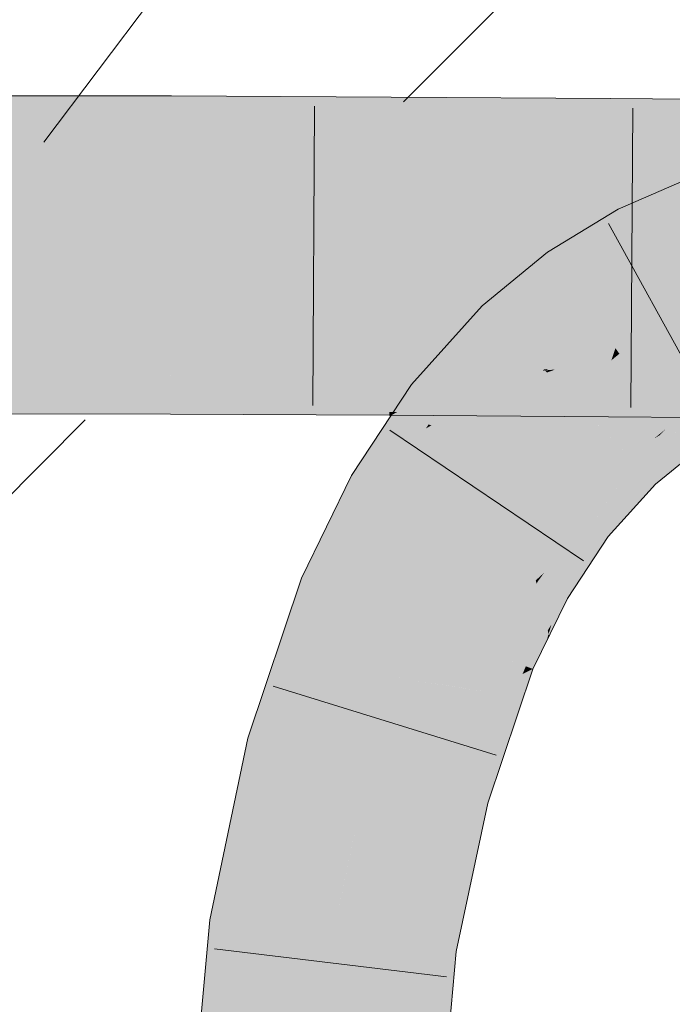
# Model space of a CAD drawing. Extents: x -620 to 300, y 62 to 1112.
# Tile 276 of 288: x 240.159 to 240.815, y 863.985 to 864.975. Entities that reach past the tile are written whole.
import ezdxf

# ---------------------------------------------------------------- set-up
doc = ezdxf.new("R2010")
doc.units = 0
doc.layers.get('0').update_dxf_attribs({"lineweight": 13})
doc.layers.add('E_Detail_Linie_Text_Bem', color=7, linetype='Continuous', lineweight=13)
for name, color, linetype, lineweight, true_color in [('E_Detail_Wandschraffur', 7, 'Continuous', 5, 0xc0c0c0), ('E_Leerrohr 25-A06GA1MY8I', 7, 'Continuous', 9, 0xff8000), ('E_Leerrohr 25-Shading', 7, 'Continuous', 9, 0xff8000), ('E_Leerrohr 32-A06GA1N08I', 7, 'Continuous', 9, 0x00b300), ('E_Leerrohr 32-Shading', 7, 'Continuous', 9, 0x00b300)]:
    doc.layers.add(name, color=color, linetype=linetype, lineweight=lineweight, true_color=true_color)

# ---------------------------------------------------------------- blocks, each defined once
blk = doc.blocks.new('Shading-A06GA12F8I', base_point=(239.24728, 760.10999))
at = {"layer": 'E_Leerrohr 25-Shading', "color": 34, "true_color": 0xb05800}
for points in [[(240.83917, 864.81799), (240.76105, 864.78412), (240.81725, 864.76868), (240.77788, 864.75165)], [(240.68982, 864.74066), (240.711, 864.71082), (240.76105, 864.78412), (240.77788, 864.75165)], [(240.68982, 864.74066), (240.62413, 864.68671), (240.69232, 864.69543), (240.64188, 864.66846)], [(240.68982, 864.74066), (240.69232, 864.69543), (240.711, 864.71082)], [(240.64188, 864.66846), (240.62413, 864.68671), (240.55305, 864.6076), (240.55287, 864.60773)], [(240.64188, 864.66846), (240.64967, 864.66046), (240.69232, 864.69543)], [(240.64967, 864.66046), (240.64188, 864.66846), (240.56221, 864.60052), (240.55305, 864.6076)], [(240.62257, 864.63049), (240.64967, 864.66046), (240.56514, 864.59827), (240.56221, 864.60052)], [(240.62257, 864.63049), (240.56514, 864.59827), (240.59554, 864.61194)], [(240.62257, 864.63049), (240.59554, 864.61194), (240.61288, 864.61975)], [(240.61288, 864.61975), (240.59554, 864.61194), (240.6078, 864.61407), (240.58189, 864.6026)], [(240.56221, 864.60052), (240.55287, 864.60773), (240.55023, 864.59015), (240.53627, 864.58258)], [(240.59554, 864.61194), (240.56514, 864.59827), (240.58189, 864.6026), (240.5677, 864.59625)], [(240.5793, 864.60083), (240.57005, 864.59448), (240.60672, 864.61292), (240.58186, 864.58533)], [(240.6078, 864.61407), (240.58189, 864.6026), (240.60672, 864.61292), (240.5793, 864.60083)], [(240.5677, 864.59625), (240.56514, 864.59827), (240.54019, 864.58148), (240.55023, 864.59015)], [(240.56514, 864.59827), (240.56221, 864.60052), (240.55023, 864.59015)], [(240.5677, 864.59625), (240.57005, 864.59448), (240.58189, 864.6026)], [(240.52934, 864.57208), (240.57005, 864.59448), (240.54019, 864.58148), (240.5677, 864.59625)], [(240.57005, 864.59448), (240.52934, 864.57208), (240.55032, 864.57739)], [(240.53627, 864.58258), (240.52934, 864.57208), (240.55023, 864.59015)], [(240.55032, 864.57739), (240.58186, 864.58533), (240.57005, 864.59448)], [(240.85916, 864.59467), (240.81323, 864.56659), (240.84319, 864.54205), (240.83441, 864.53668)], [(240.51477, 864.50354), (240.58186, 864.58533), (240.50954, 864.54205), (240.55032, 864.57739)], [(240.58186, 864.58533), (240.51477, 864.50354), (240.57022, 864.56775)], [(240.55032, 864.57739), (240.52934, 864.57208), (240.50954, 864.54205)], [(240.57022, 864.56775), (240.51477, 864.50354), (240.5676, 864.56372), (240.51523, 864.50323)], [(240.51523, 864.50323), (240.52429, 864.49811), (240.5676, 864.56372)], [(240.81352, 864.56616), (240.81323, 864.56659), (240.7769, 864.52972), (240.80829, 864.56256)], [(240.81352, 864.56616), (240.7769, 864.52972), (240.77774, 864.52887)], [(240.77774, 864.52887), (240.79849, 864.50757), (240.81352, 864.56616), (240.83441, 864.53668)], [(240.80286, 864.55688), (240.80829, 864.56256), (240.7971, 864.55347)], [(240.7769, 864.52972), (240.80286, 864.55688), (240.77296, 864.53381), (240.7971, 864.55347)], [(240.51477, 864.50354), (240.50954, 864.54205), (240.49246, 864.51617)], [(240.75963, 864.50415), (240.7769, 864.52972), (240.72177, 864.47729), (240.77296, 864.53381)], [(240.77774, 864.52887), (240.7769, 864.52972), (240.73563, 864.46661), (240.73476, 864.46729)], [(240.73563, 864.46661), (240.75076, 864.45496), (240.77774, 864.52887), (240.79849, 864.50757)], [(240.49246, 864.51617), (240.44232, 864.41302), (240.51477, 864.50354), (240.45123, 864.40955)], [(240.51477, 864.50354), (240.45123, 864.40955), (240.51523, 864.50323), (240.45164, 864.40936)], [(240.45164, 864.40936), (240.47639, 864.39966), (240.51523, 864.50323), (240.52429, 864.49811)], [(240.75963, 864.50415), (240.72177, 864.47729), (240.72685, 864.47339)], [(240.73476, 864.46729), (240.75963, 864.50415), (240.72685, 864.47339)], [(240.72177, 864.47729), (240.67801, 864.41083), (240.72343, 864.47601)], [(240.67801, 864.41083), (240.68657, 864.41864), (240.72343, 864.47601), (240.72685, 864.47339)], [(240.68657, 864.41864), (240.73125, 864.45953), (240.72685, 864.47339), (240.73476, 864.46729)], [(240.68675, 864.40582), (240.73125, 864.45953), (240.67998, 864.40967), (240.68657, 864.41864)], [(240.70282, 864.39673), (240.73125, 864.45953), (240.68675, 864.40582)], [(240.73563, 864.46661), (240.73476, 864.46729), (240.7037, 864.39618), (240.70282, 864.39673)], [(240.7037, 864.39618), (240.70984, 864.3927), (240.73563, 864.46661), (240.75076, 864.45496)], [(240.44232, 864.41302), (240.42232, 864.35352), (240.45123, 864.40955)], [(240.45123, 864.40955), (240.42232, 864.35352), (240.45164, 864.40936), (240.42311, 864.35419)], [(240.6788, 864.40747), (240.67801, 864.41083), (240.64096, 864.33508), (240.64095, 864.33508)], [(240.68657, 864.41864), (240.67801, 864.41083), (240.67998, 864.40967)], [(240.67998, 864.40967), (240.67801, 864.41083), (240.6788, 864.40747)], [(240.68134, 864.39691), (240.68675, 864.40582), (240.6788, 864.40747), (240.67998, 864.40967)], [(240.42232, 864.35352), (240.38823, 864.25208), (240.47639, 864.39966), (240.42358, 864.24249)], [(240.42311, 864.35419), (240.47639, 864.39966), (240.45164, 864.40936)], [(240.64331, 864.33417), (240.68134, 864.39691), (240.64096, 864.33508), (240.6788, 864.40747)], [(240.68134, 864.39691), (240.70282, 864.39673), (240.68675, 864.40582)], [(240.68134, 864.39691), (240.64331, 864.33417), (240.68793, 864.36932), (240.66217, 864.32672)], [(240.70282, 864.39673), (240.68134, 864.39691), (240.7012, 864.3913), (240.68793, 864.36932)], [(240.68793, 864.36932), (240.69005, 864.36047), (240.7012, 864.3913), (240.69383, 864.36664)], [(240.7037, 864.39618), (240.70282, 864.39673), (240.69136, 864.35498), (240.6909, 864.35687)], [(240.69136, 864.35498), (240.70984, 864.3927), (240.7037, 864.39618)], [(240.66217, 864.32672), (240.668, 864.32446), (240.68793, 864.36932), (240.69005, 864.36047)], [(240.668, 864.32446), (240.67503, 864.32172), (240.69005, 864.36047), (240.6909, 864.35687)], [(240.69005, 864.36047), (240.6909, 864.35687), (240.69383, 864.36664)], [(240.6909, 864.35687), (240.67503, 864.32172), (240.68878, 864.34973)], [(240.69136, 864.35498), (240.6909, 864.35687), (240.68878, 864.34973)], [(240.64095, 864.33508), (240.62871, 864.29877), (240.64331, 864.33417)], [(240.65099, 864.33112), (240.64331, 864.33417), (240.64064, 864.30469), (240.62871, 864.29877)], [(240.65628, 864.31238), (240.66217, 864.32672), (240.64064, 864.30469), (240.65099, 864.33112)], [(240.66536, 864.29297), (240.67503, 864.32172), (240.6555, 864.29456), (240.66472, 864.31659)], [(240.668, 864.32446), (240.66217, 864.32672), (240.66472, 864.31659), (240.65628, 864.31238)], [(240.66472, 864.31659), (240.67503, 864.32172), (240.668, 864.32446)], [(240.60718, 864.19293), (240.65628, 864.31238), (240.59795, 864.19543), (240.64064, 864.30469)], [(240.61246, 864.19153), (240.66472, 864.31659), (240.60718, 864.19293), (240.65628, 864.31238)], [(240.64064, 864.30469), (240.62871, 864.29877), (240.59795, 864.19543), (240.59425, 864.19647)], [(240.62959, 864.18689), (240.66536, 864.29297), (240.61246, 864.19153), (240.6555, 864.29456)], [(240.34998, 864.0694), (240.38629, 864.06476), (240.38823, 864.25208), (240.42358, 864.24249)], [(240.59795, 864.19543), (240.59425, 864.19647), (240.56166, 864.04236), (240.56165, 864.04236)], [(240.56837, 864.0415), (240.60718, 864.19293), (240.56166, 864.04236), (240.59795, 864.19543)], [(240.61246, 864.19153), (240.60718, 864.19293), (240.57285, 864.04089), (240.56837, 864.0415)], [(240.57285, 864.04089), (240.59796, 864.03772), (240.61246, 864.19153), (240.62959, 864.18689)], [(240.315, 863.68475), (240.35158, 863.68311), (240.34998, 864.0694), (240.38629, 864.06476)], [(240.56837, 864.0415), (240.56165, 864.04236), (240.52818, 863.67529)], [(240.57285, 864.04089), (240.56837, 864.0415), (240.53032, 863.67517), (240.52818, 863.67529)], [(240.53032, 863.67517), (240.56476, 863.67365), (240.57285, 864.04089), (240.59796, 864.03772)]]:
    blk.add_solid(points, dxfattribs=at)
at = {"layer": 'E_Leerrohr 25-Shading', "color": 30, "true_color": 0xf57b00}
for points in [[(240.79771, 864.71332), (240.81725, 864.76868), (240.77788, 864.75165)], [(240.79771, 864.71332), (240.86739, 864.72168), (240.81725, 864.76868), (240.85802, 864.75781)], [(240.79771, 864.71332), (240.77788, 864.75165), (240.7182, 864.70062), (240.711, 864.71082)], [(240.87375, 864.69708), (240.86739, 864.72168), (240.81007, 864.68945), (240.79771, 864.71332)], [(240.7182, 864.70062), (240.711, 864.71082), (240.69232, 864.69543)], [(240.81007, 864.68945), (240.79771, 864.71332), (240.73466, 864.67743), (240.7182, 864.70062)], [(240.73466, 864.67743), (240.7182, 864.70062), (240.64967, 864.66046), (240.69232, 864.69543)], [(240.79694, 864.66522), (240.81007, 864.68945), (240.74876, 864.65753), (240.73466, 864.67743)], [(240.81853, 864.67316), (240.81007, 864.68945), (240.80859, 864.66705), (240.79694, 864.66522)], [(240.86191, 864.69568), (240.81007, 864.68945), (240.81853, 864.67316)], [(240.74876, 864.65753), (240.73466, 864.67743), (240.66818, 864.64148), (240.64967, 864.66046)], [(240.79694, 864.66522), (240.79268, 864.65735), (240.80859, 864.66705)], [(240.79268, 864.65735), (240.8244, 864.6618), (240.80859, 864.66705)], [(240.8244, 864.6618), (240.81853, 864.67316), (240.80859, 864.66705)], [(240.66818, 864.64148), (240.64967, 864.66046), (240.62257, 864.63049)], [(240.71259, 864.63123), (240.75624, 864.64697), (240.66818, 864.64148), (240.74876, 864.65753)], [(240.79268, 864.65735), (240.79694, 864.66522), (240.75624, 864.64697), (240.74876, 864.65753)], [(240.78238, 864.65106), (240.79268, 864.65735), (240.77803, 864.64984), (240.7859, 864.6554)], [(240.80301, 864.62036), (240.79268, 864.65735), (240.79041, 864.62177), (240.78238, 864.65106)], [(240.79268, 864.65735), (240.82193, 864.62976), (240.8244, 864.6618), (240.842, 864.62781)], [(240.82193, 864.62976), (240.79268, 864.65735), (240.79979, 864.6319)], [(240.7859, 864.6554), (240.75624, 864.64697), (240.77803, 864.64984), (240.75813, 864.64429)], [(240.77785, 864.64978), (240.75813, 864.64429), (240.76212, 864.63867)], [(240.79126, 864.61871), (240.78238, 864.65106), (240.77164, 864.62524), (240.76212, 864.63867)], [(240.78238, 864.65106), (240.77785, 864.64978), (240.76212, 864.63867)], [(240.68127, 864.62799), (240.66818, 864.64148), (240.61288, 864.61975), (240.62257, 864.63049)], [(240.71259, 864.63123), (240.66818, 864.64148), (240.68127, 864.62799)], [(240.75813, 864.64429), (240.75624, 864.64697), (240.68723, 864.62189), (240.68709, 864.62201)], [(240.75813, 864.64429), (240.68723, 864.62189), (240.69768, 864.62286)], [(240.75813, 864.64429), (240.68922, 864.61981), (240.75404, 864.63208), (240.68976, 864.61926)], [(240.75813, 864.64429), (240.75404, 864.63208), (240.76212, 864.63867)], [(240.76984, 864.62598), (240.76212, 864.63867), (240.75404, 864.63208)], [(240.77164, 864.62524), (240.76212, 864.63867), (240.76984, 864.62598)], [(240.61288, 864.61975), (240.6078, 864.61407), (240.68127, 864.62799), (240.68619, 864.62299)], [(240.68127, 864.62799), (240.68619, 864.62299), (240.71259, 864.63123), (240.69093, 864.62341)], [(240.68976, 864.61926), (240.71132, 864.59711), (240.75404, 864.63208)], [(240.80829, 864.56256), (240.76984, 864.62598), (240.71132, 864.59711), (240.75404, 864.63208)], [(240.81735, 864.56909), (240.85916, 864.59467), (240.79979, 864.6319), (240.82193, 864.62976)], [(240.68709, 864.62201), (240.58186, 864.58533), (240.59047, 864.57874)], [(240.60672, 864.61292), (240.58186, 864.58533), (240.68536, 864.6214)], [(240.68709, 864.62201), (240.59047, 864.57874), (240.68922, 864.61981), (240.59253, 864.57709)], [(240.59253, 864.57709), (240.65181, 864.53131), (240.68922, 864.61981), (240.71132, 864.59711)], [(240.68619, 864.62299), (240.6078, 864.61407), (240.68536, 864.6214), (240.60672, 864.61292)], [(240.68619, 864.62299), (240.68536, 864.6214), (240.68709, 864.62201)], [(240.68619, 864.62299), (240.68709, 864.62201), (240.69093, 864.62341)], [(240.68723, 864.62189), (240.68922, 864.61981), (240.69768, 864.62286)], [(240.80069, 864.58429), (240.77164, 864.62524), (240.80829, 864.56256), (240.76984, 864.62598)], [(240.80069, 864.58429), (240.79126, 864.61871), (240.77164, 864.62524)], [(240.80069, 864.58429), (240.81735, 864.56909), (240.79041, 864.62177), (240.80301, 864.62036)], [(240.71132, 864.59711), (240.65181, 864.53131), (240.77296, 864.53381), (240.71034, 864.48615)], [(240.7971, 864.55347), (240.80829, 864.56256), (240.71606, 864.59229), (240.71132, 864.59711)], [(240.77296, 864.53381), (240.7971, 864.55347), (240.71606, 864.59229)], [(240.58186, 864.58533), (240.57022, 864.56775), (240.59047, 864.57874)], [(240.59047, 864.57874), (240.57022, 864.56775), (240.59253, 864.57709), (240.57285, 864.56653)], [(240.81735, 864.56909), (240.80069, 864.58429), (240.81323, 864.56659)], [(240.80829, 864.56256), (240.81323, 864.56659), (240.80069, 864.58429)], [(240.57285, 864.56653), (240.65181, 864.53131), (240.59253, 864.57709)], [(240.65181, 864.53131), (240.57285, 864.56653), (240.52429, 864.49811), (240.5676, 864.56372)], [(240.57285, 864.56653), (240.57022, 864.56775), (240.5676, 864.56372)], [(240.65181, 864.53131), (240.52429, 864.49811), (240.60115, 864.45447)], [(240.65181, 864.53131), (240.60115, 864.45447), (240.71034, 864.48615), (240.63725, 864.43396)], [(240.71034, 864.48615), (240.72177, 864.47729), (240.77296, 864.53381)], [(240.47639, 864.39966), (240.55867, 864.36737), (240.52429, 864.49811), (240.60115, 864.45447)], [(240.71034, 864.48615), (240.63725, 864.43396), (240.72176, 864.47736), (240.6647, 864.41833)], [(240.6647, 864.41833), (240.67801, 864.41083), (240.72176, 864.47736), (240.72177, 864.47729)], [(240.60115, 864.45447), (240.56831, 864.38715), (240.63725, 864.43396)], [(240.63725, 864.43396), (240.56831, 864.38715), (240.6647, 864.41833), (240.65112, 864.40503)], [(240.67801, 864.41083), (240.65112, 864.40503), (240.64095, 864.33508), (240.59738, 864.35217)], [(240.65112, 864.40503), (240.67801, 864.41083), (240.6647, 864.41833)], [(240.42358, 864.24249), (240.50891, 864.21948), (240.47639, 864.39966), (240.55867, 864.36737)], [(240.65112, 864.40503), (240.56831, 864.38715), (240.59738, 864.35217), (240.55867, 864.36737)], [(240.55867, 864.36737), (240.54025, 864.31262), (240.64095, 864.33508), (240.62871, 864.29877)], [(240.60156, 864.30298), (240.54025, 864.31262), (240.535, 864.21246), (240.50891, 864.21948)], [(240.62242, 864.29974), (240.60156, 864.30298), (240.57153, 864.20258), (240.535, 864.21246)], [(240.59425, 864.19647), (240.62871, 864.29877), (240.57153, 864.20258), (240.62242, 864.29974)], [(240.38629, 864.06476), (240.47397, 864.05353), (240.42358, 864.24249), (240.50891, 864.21948)], [(240.50891, 864.21948), (240.49706, 864.16315), (240.535, 864.21246)], [(240.535, 864.21246), (240.49706, 864.16315), (240.57153, 864.20258), (240.56201, 864.18542)], [(240.56201, 864.18542), (240.59425, 864.19647), (240.57153, 864.20258)], [(240.59422, 864.19647), (240.56201, 864.18542), (240.53914, 864.04523), (240.48795, 864.05176)], [(240.56165, 864.04236), (240.59425, 864.19647), (240.53914, 864.04523), (240.59422, 864.19647)], [(240.56201, 864.18542), (240.49706, 864.16315), (240.48795, 864.05176), (240.47397, 864.05353)], [(240.35158, 863.68311), (240.43988, 863.6792), (240.38629, 864.06476), (240.47397, 864.05353)], [(240.47397, 864.05353), (240.47119, 864.02307), (240.48795, 864.05176)], [(240.47119, 864.02307), (240.56165, 864.04236), (240.48795, 864.05176)], [(240.47119, 864.02307), (240.43988, 863.6792), (240.56165, 864.04236), (240.52818, 863.67529)]]:
    blk.add_solid(points, dxfattribs=at)
at = {"layer": 'E_Leerrohr 32-Shading', "color": 96, "true_color": 0x007b00}
for points in [[(240.31131, 864.8808), (240.31137, 864.89789), (240.09004, 864.88135), (240.09003, 864.89825)], [(240.53242, 864.87897), (240.53253, 864.89679), (240.31131, 864.8808), (240.31137, 864.89789)], [(240.7533, 864.87634), (240.75342, 864.89532), (240.53242, 864.87897), (240.53253, 864.89679)], [(240.97391, 864.87372), (240.97404, 864.89374), (240.7533, 864.87634), (240.75342, 864.89532)], [(240.09004, 864.88135), (240.09006, 864.85663), (240.31131, 864.8808), (240.31123, 864.85608)], [(240.31131, 864.8808), (240.31123, 864.85608), (240.53242, 864.87897), (240.53227, 864.85419)], [(240.53242, 864.87897), (240.53227, 864.85419), (240.7533, 864.87634), (240.75311, 864.85162)], [(240.7533, 864.87634), (240.75311, 864.85162), (240.97391, 864.87372), (240.97375, 864.849)], [(240.09006, 864.85663), (240.09006, 864.85138), (240.31123, 864.85608), (240.31122, 864.85107)], [(240.53227, 864.85419), (240.31123, 864.85608), (240.53226, 864.85052), (240.31122, 864.85175)], [(240.31122, 864.85175), (240.31122, 864.85107), (240.53226, 864.85052), (240.53226, 864.84998)], [(240.75311, 864.85162), (240.53227, 864.85419), (240.7531, 864.84882), (240.53226, 864.85052)], [(240.53226, 864.85052), (240.53226, 864.84998), (240.7531, 864.84882), (240.7531, 864.84845)], [(240.75311, 864.85162), (240.7531, 864.84845), (240.97375, 864.849), (240.97374, 864.84692)], [(240.31042, 864.60327), (240.31049, 864.62476), (240.09021, 864.60382), (240.09019, 864.62512)], [(240.31049, 864.62451), (240.31042, 864.60327), (240.53091, 864.62292), (240.53078, 864.60138)], [(240.53091, 864.62292), (240.53091, 864.62366), (240.31049, 864.62451), (240.31049, 864.62476)], [(240.53091, 864.62292), (240.53078, 864.60138), (240.75153, 864.62085), (240.75137, 864.59882)], [(240.75153, 864.62085), (240.75153, 864.62219), (240.53091, 864.62292), (240.53091, 864.62366)], [(240.77104, 864.62067), (240.75153, 864.62085), (240.78474, 864.59839), (240.75137, 864.59882)], [(240.75153, 864.62085), (240.79823, 864.62042), (240.75153, 864.62219), (240.78696, 864.62195)], [(240.97218, 864.59619), (240.80301, 864.62036), (240.78474, 864.59839), (240.77104, 864.62067)], [(240.79823, 864.62042), (240.97234, 864.61877), (240.78696, 864.62195), (240.97234, 864.62061)], [(240.80301, 864.62036), (240.97218, 864.59619), (240.97221, 864.6012)], [(240.97234, 864.61877), (240.80301, 864.62036), (240.97221, 864.6012)], [(240.09023, 864.58258), (240.31035, 864.58203), (240.09021, 864.60382), (240.31042, 864.60327)], [(240.31042, 864.60327), (240.31035, 864.58203), (240.53078, 864.60138), (240.53065, 864.58014)], [(240.57741, 864.60083), (240.53078, 864.60138), (240.53857, 864.58008), (240.53065, 864.58014)], [(240.75137, 864.59882), (240.57741, 864.60083), (240.75122, 864.57758), (240.53857, 864.58008)], [(240.88963, 864.59717), (240.75137, 864.59882), (240.89546, 864.57587), (240.75122, 864.57758)], [(240.09023, 864.57825), (240.31033, 864.57794), (240.09023, 864.58258), (240.31035, 864.58203)], [(240.31033, 864.57794), (240.53064, 864.57684), (240.31035, 864.58203), (240.53065, 864.58014)], [(240.53065, 864.58014), (240.53064, 864.57684), (240.53857, 864.58008), (240.53247, 864.57678)], [(240.53247, 864.57678), (240.75121, 864.57532), (240.53857, 864.58008), (240.75122, 864.57758)], [(240.75122, 864.57758), (240.75121, 864.57532), (240.90361, 864.57574), (240.90392, 864.57422)]]:
    blk.add_solid(points, dxfattribs=at)
at = {"layer": 'E_Leerrohr 32-Shading', "color": 94, "true_color": 0x00ac00}
for points in [[(240.31119, 864.83893), (240.31122, 864.85107), (240.09007, 864.83868), (240.09006, 864.85138)], [(240.5322, 864.83972), (240.53226, 864.84998), (240.31119, 864.83893), (240.31122, 864.85107)], [(240.75304, 864.84076), (240.7531, 864.84845), (240.5322, 864.83972), (240.53226, 864.84998)], [(240.97371, 864.84186), (240.97374, 864.84692), (240.75304, 864.84076), (240.7531, 864.84845)], [(240.0901, 864.77893), (240.31099, 864.77917), (240.09007, 864.83868), (240.31119, 864.83893)], [(240.31099, 864.77917), (240.53185, 864.77997), (240.31119, 864.83893), (240.5322, 864.83972)], [(240.53185, 864.77997), (240.75262, 864.78101), (240.5322, 864.83972), (240.75304, 864.84076)], [(240.75262, 864.78101), (240.97334, 864.7821), (240.75304, 864.84076), (240.97371, 864.84186)], [(240.09012, 864.75861), (240.31093, 864.75854), (240.0901, 864.77893), (240.31099, 864.77917)], [(240.31093, 864.75854), (240.53171, 864.75824), (240.31099, 864.77917), (240.53185, 864.77997)], [(240.53171, 864.75824), (240.75247, 864.75775), (240.53185, 864.77997), (240.75262, 864.78101)], [(240.75262, 864.78101), (240.75247, 864.75775), (240.92152, 864.78186), (240.8237, 864.75763)], [(240.09013, 864.73822), (240.31085, 864.73792), (240.09012, 864.75861), (240.31093, 864.75854)], [(240.31093, 864.75854), (240.31085, 864.73853), (240.53171, 864.75824), (240.5316, 864.73859)], [(240.53171, 864.75824), (240.5316, 864.73859), (240.75247, 864.75775), (240.75233, 864.73846)], [(240.75247, 864.75775), (240.75233, 864.73846), (240.97319, 864.75732), (240.97307, 864.73828)], [(240.31084, 864.73376), (240.31085, 864.73792), (240.09013, 864.73389), (240.09013, 864.73822)], [(240.31084, 864.73376), (240.53157, 864.73346), (240.31085, 864.73621), (240.53157, 864.73541)], [(240.31085, 864.73853), (240.31085, 864.73792), (240.5316, 864.73859), (240.53159, 864.73682)], [(240.53157, 864.73541), (240.53159, 864.73682), (240.31085, 864.73621), (240.31085, 864.73792)], [(240.7523, 864.73444), (240.75232, 864.73529), (240.53157, 864.73541), (240.53159, 864.73682)], [(240.5316, 864.73859), (240.53159, 864.73682), (240.75233, 864.73846), (240.75232, 864.73529)], [(240.75233, 864.73846), (240.75232, 864.73529), (240.97307, 864.73828), (240.97304, 864.73376)], [(240.09013, 864.72772), (240.31082, 864.72797), (240.09013, 864.73389), (240.31084, 864.73376)], [(240.09019, 864.62512), (240.31049, 864.62476), (240.09013, 864.72772), (240.31082, 864.72797)], [(240.31082, 864.72797), (240.31065, 864.67676), (240.53154, 864.7287), (240.53123, 864.67749)], [(240.31082, 864.72797), (240.53154, 864.7287), (240.31084, 864.73376), (240.53157, 864.73346)], [(240.53154, 864.7287), (240.53123, 864.67749), (240.75227, 864.7298), (240.75192, 864.67859)], [(240.53154, 864.7287), (240.75227, 864.7298), (240.53157, 864.73346), (240.7523, 864.73303)], [(240.53157, 864.73346), (240.7523, 864.73303), (240.53157, 864.73541), (240.7523, 864.73444)], [(240.75227, 864.7298), (240.75192, 864.67859), (240.97302, 864.7309), (240.9727, 864.67969)], [(240.75227, 864.7298), (240.97302, 864.7309), (240.7523, 864.73303), (240.97304, 864.73254)], [(240.97304, 864.73254), (240.97304, 864.73376), (240.7523, 864.73303), (240.75232, 864.73529)], [(240.31065, 864.67676), (240.31049, 864.62476), (240.53123, 864.67749), (240.53091, 864.62366)], [(240.53123, 864.67749), (240.53091, 864.62366), (240.75192, 864.67859), (240.75153, 864.62219)], [(240.75192, 864.67859), (240.75153, 864.62219), (240.9727, 864.67969), (240.97234, 864.62061)]]:
    blk.add_solid(points, dxfattribs=at)
blk = doc.blocks.new('Referenz-A06GA1N28I')
at = {"layer": 'E_Detail_Linie_Text_Bem', "color": 0, "linetype": 'Continuous', "ltscale": 0.13}
blk.add_line((240.18288, 864.85148), (241.85241, 867.05979), dxfattribs=at)
at = {"layer": 'E_Detail_Wandschraffur', "linetype": 'ByBlock', "ltscale": 0.13}
for p, q in [((240.54477, 864.89208), (241.38468, 865.73198)), ((238.91451, 863.26181), (240.22477, 864.57208))]:
    blk.add_line(p, q, dxfattribs=at)
at = {"layer": 'E_Leerrohr 25-A06GA1MY8I', "linetype": 'Continuous', "ltscale": 0.13}
for p, q in [((240.76105, 864.78414), (240.83917, 864.818)), ((240.68983, 864.74066), (240.76105, 864.78414)), ((240.86467, 864.56378), (240.75123, 864.76958)), ((240.62414, 864.68672), (240.68983, 864.74066)), ((240.55288, 864.60773), (240.62414, 864.68672)), ((240.49246, 864.5162), (240.55288, 864.60773)), ((240.72615, 864.43061), (240.53131, 864.562)), ((240.79849, 864.50755), (240.83441, 864.53671)), ((240.44232, 864.41304), (240.49246, 864.5162)), ((240.75076, 864.45494), (240.79849, 864.50755)), ((240.70984, 864.39272), (240.75076, 864.45494)), ((240.38823, 864.25206), (240.44232, 864.41304)), ((240.67503, 864.32169), (240.70984, 864.39272)), ((240.62959, 864.18691), (240.67503, 864.32169)), ((240.63804, 864.23491), (240.41362, 864.30461)), ((240.34998, 864.06938), (240.38823, 864.25206)), ((240.59796, 864.03769), (240.62959, 864.18691)), ((240.31501, 863.68473), (240.34998, 864.06938)), ((240.58813, 864.01209), (240.35485, 864.04047)), ((240.56476, 863.67365), (240.59796, 864.03769))]:
    blk.add_line(p, q, dxfattribs=at)
at = {"layer": 'E_Leerrohr 32-A06GA1N08I', "linetype": 'Continuous', "ltscale": 0.13}
for p, q in [((240.31137, 864.89791), (240.09003, 864.89823)), ((240.53253, 864.89681), (240.31137, 864.89791)), ((240.75342, 864.8953), (240.53253, 864.89681)), ((240.97404, 864.89376), (240.75342, 864.8953)), ((240.45527, 864.88759), (240.45377, 864.5868)), ((240.77554, 864.88554), (240.77349, 864.58475)), ((240.31034, 864.57791), (240.09023, 864.57823)), ((240.53064, 864.57681), (240.31034, 864.57791)), ((240.75121, 864.57531), (240.53064, 864.57681)), ((240.97205, 864.57376), (240.75121, 864.57531))]:
    blk.add_line(p, q, dxfattribs=at)

msp = doc.modelspace()

# ---------------------------------------------------------------- block references
at = {"color": 8, "lineweight": 25, "ltscale": 0.25, "true_color": 0x808080}
msp.add_blockref('Referenz-A06GA1N28I', (0, 0), dxfattribs=at)
msp.add_blockref('Shading-A06GA12F8I', (239.24728, 760.10999))

doc.saveas('drawing.dxf')
